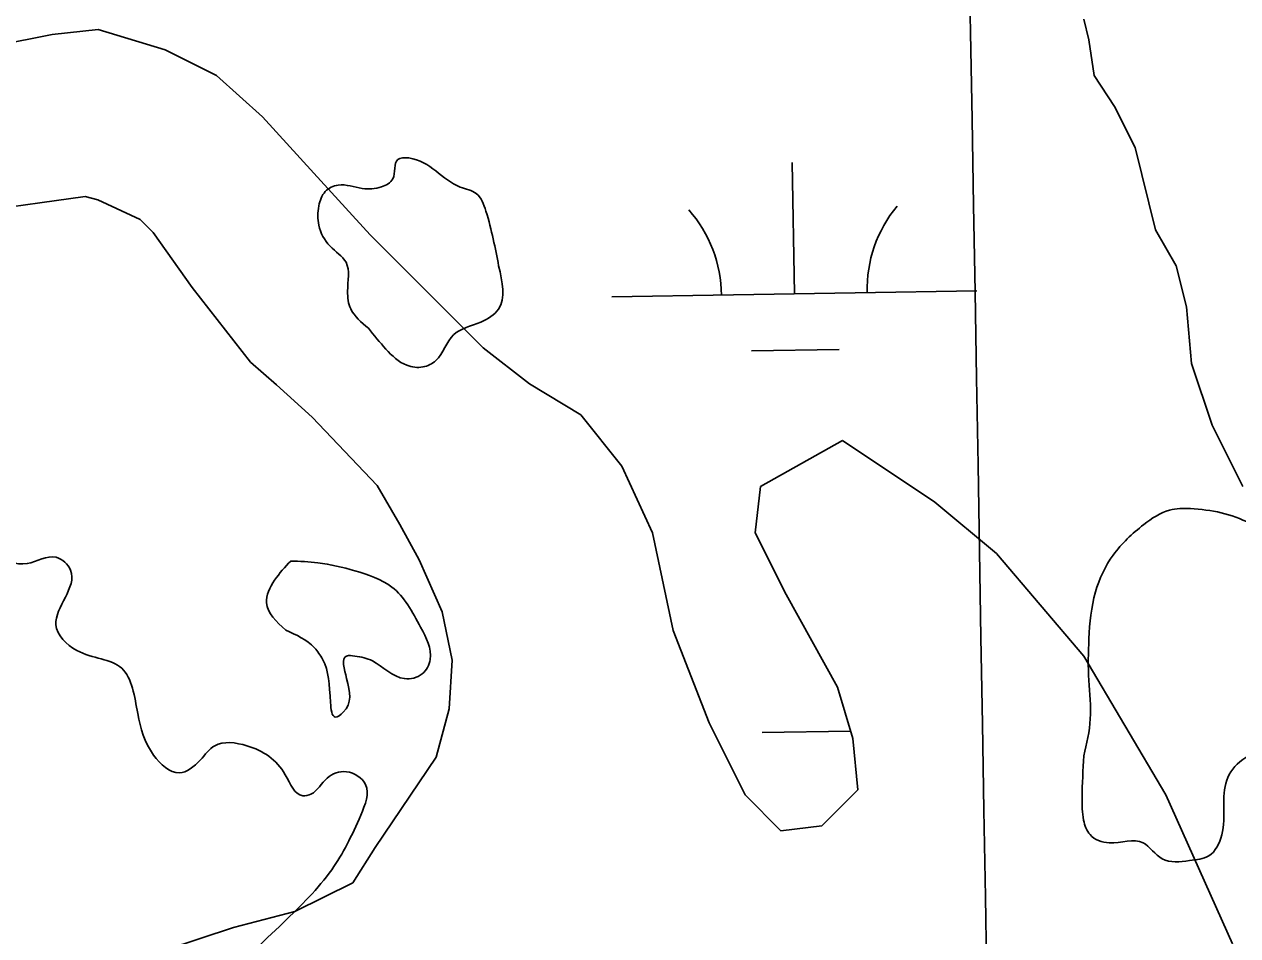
# Model space of a CAD drawing. Extents: x 3887375 to 3925618, y 296674 to 322633.
# Drawn here: x 3901701.7 to 3902034.3, y 320146.6 to 320396.3 of the extents above; entities that cross this region are included whole.
import ezdxf

# ---------------------------------------------------------------- set-up
doc = ezdxf.new("R2010")
doc.units = 0
for name, color, linetype in [('V-GRID-MAJR', 7, 'Continuous'), ('V-RIVR-EDGE', 7, 'Continuous'), ('V-TOPO-SHOR', 7, 'Continuous'), ('V-WETL-SWMP', 7, 'Continuous')]:
    doc.layers.add(name, color=color, linetype=linetype)

msp = doc.modelspace()

# ---------------------------------------------------------------- linework, layer by layer
at = {"layer": 'V-GRID-MAJR'}
msp.add_spline([(3902269.224, 302288.246), (3902166.142, 308345.103), (3902063.008, 314405.044), (3901959.873, 320464.981), (3901959.8200000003, 320468.069)], degree=3, dxfattribs=at)
at = {"layer": 'V-RIVR-EDGE'}
for points in [[(3901796.023388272, 320312.99324188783), (3901791.1930617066, 320318.28891817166), (3901790.324421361, 320323.1344873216), (3901789.903710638, 320331.06112603), (3901785.511514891, 320335.47509689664), (3901782.443510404, 320341.20672648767), (3901782.4565754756, 320346.490426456), (3901784.2276076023, 320350.4488464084), (3901787.754429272, 320352.20136968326), (3901794.3568767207, 320351.30442168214), (3901799.6416654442, 320351.73166494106), (3901802.729267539, 320353.9255853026), (3901804.0632576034, 320359.2060190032), (3901807.146504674, 320359.6387060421), (3901821.2167736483, 320351.67831589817), (3901825.615501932, 320349.9061950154), (3901828.2453755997, 320345.0562708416), (3901831.730824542, 320330.0770775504)], [(3901831.730824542, 320330.0770775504), (3901831.7014281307, 320318.1887526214), (3901826.8493264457, 320314.67826229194), (3901819.3553747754, 320311.17430449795), (3901814.494563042, 320304.1413475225), (3901810.9677413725, 320302.3888242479), (3901806.5657468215, 320302.840020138), (3901800.8526260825, 320307.25725727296), (3901796.023388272, 320312.99324188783)], [(3901992.1123834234, 320195.82594909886), (3901993.8986581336, 320205.94868568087), (3901993.4844799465, 320216.5171743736), (3901993.5127876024, 320227.96519097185), (3901995.3055948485, 320240.72977753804), (3902000.174027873, 320250.84489282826), (3902008.5605725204, 320259.19006474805), (3902015.615304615, 320263.1354196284), (3902021.3404016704, 320263.56157413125), (3902037.6220111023, 320259.5585151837), (3902052.1195233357, 320246.3133363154), (3902059.5644809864, 320230.0034192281), (3902059.0642910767, 320205.78754979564)], [(3901576.4193086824, 320001.7960554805), (3901584.353568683, 320005.2989245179), (3901595.805940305, 320007.0318501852), (3901600.224266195, 320013.18527925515), (3901602.015984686, 320025.5095574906), (3901603.3804599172, 320043.11862445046), (3901603.8468983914, 320053.68493563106), (3901602.0987301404, 320058.9729906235), (3901598.1392214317, 320060.30371441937), (3901580.9595752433, 320057.26401758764), (3901579.1994306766, 320057.7086809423), (3901579.213584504, 320063.43268924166), (3901581.865233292, 320067.38893168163), (3901586.2748491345, 320070.0198941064), (3901591.122595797, 320071.76915111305), (3901595.0853707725, 320071.7593523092), (3901599.0546782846, 320074.3914034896), (3901598.1805941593, 320077.0354309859), (3901590.2789968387, 320086.7418118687), (3901584.1342778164, 320094.6826044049), (3901581.5087591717, 320101.2937619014), (3901581.5261792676, 320108.33869519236), (3901583.7723599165, 320126.38589297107), (3901584.674751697, 320135.1898820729), (3901585.167320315, 320156.32359319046), (3901585.6620664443, 320178.33792096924), (3901584.8239112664, 320195.5121233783), (3901588.8171714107, 320207.830957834), (3901595.0054406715, 320217.50249852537), (3901608.22884442, 320223.19384414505), (3901611.7621986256, 320227.58821740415), (3901619.7160562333, 320239.0166363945), (3901629.861656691, 320246.4768366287), (3901640.43123414, 320247.33132314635), (3901647.476167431, 320247.3139030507), (3901657.1422643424, 320238.92409213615), (3901664.6264172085, 320238.46527495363), (3901670.3667568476, 320245.05574608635), (3901678.741325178, 320248.5575263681), (3901692.8355467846, 320250.28391949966), (3901702.5179750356, 320248.4987335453), (3901710.4478800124, 320250.24036926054), (3901714.4019449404, 320246.708103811), (3901710.4021522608, 320231.74741937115), (3901716.1087404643, 320224.68833225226), (3901728.4253974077, 320219.8144554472), (3901732.7979955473, 320207.474934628), (3901737.1727711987, 320196.01603047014), (3901744.205728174, 320191.1552187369), (3901749.938446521, 320194.66353155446), (3901753.911020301, 320198.6165077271), (3901762.7171869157, 320198.59473260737), (3901773.2649892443, 320190.64305251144), (3901778.094227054, 320184.9070678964), (3901780.2968574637, 320185.3419324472), (3901784.71082833, 320189.73412819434), (3901789.998883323, 320191.48229644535), (3901795.2738732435, 320187.94676472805), (3901793.9322618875, 320179.5841727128), (3901785.9696942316, 320164.6332870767), (3901772.724515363, 320150.13577484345), (3901755.5122064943, 320133.88682809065), (3901750.213263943, 320127.73557653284), (3901745.3502746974, 320119.82200289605), (3901739.6230001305, 320118.5152317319), (3901731.257141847, 320118.5359180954), (3901721.5605597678, 320114.5970957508), (3901708.7611330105, 320102.30003641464), (3901697.2565011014, 320079.4323108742), (3901690.168017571, 320061.837397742), (3901679.100427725, 320037.6476584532)], [(3901773.3629772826, 320230.2708022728), (3901768.0977861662, 320237.7691089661), (3901770.314570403, 320243.92798181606), (3901774.730718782, 320249.2007942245)], [(3901774.730718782, 320249.2007942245), (3901782.214871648, 320248.7419770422), (3901792.336519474, 320246.51539400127), (3901802.4527235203, 320242.08726930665), (3901810.351054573, 320231.0599634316), (3901812.9711294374, 320222.24726428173), (3901810.7597889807, 320218.2899330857), (3901805.913131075, 320216.98098440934), (3901797.118940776, 320221.8461511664), (3901792.278815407, 320223.1790524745), (3901790.0772737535, 320223.1844962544), (3901790.06203117, 320217.02017962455), (3901789.1585506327, 320207.7758821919), (3901786.9537427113, 320206.4604009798), (3901785.642616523, 320210.426442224), (3901783.470471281, 320222.3202109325), (3901781.2765509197, 320225.40781302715), (3901773.3629772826, 320230.2708022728)], [(3902059.0642910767, 320205.78754979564), (3902054.194769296, 320195.2321261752), (3902048.463139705, 320192.1641216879), (3902044.945028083, 320193.9340650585), (3902042.3097106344, 320196.58244757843), (3902035.70073065, 320194.8375455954), (3902031.2834935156, 320189.1244248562), (3902029.9255508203, 320174.1572078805), (3902026.388930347, 320168.4419096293), (3902021.1019641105, 320167.13404970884), (3902013.6178112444, 320167.59286689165), (3902008.344998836, 320172.0090152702), (3901999.0985238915, 320172.03187914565), (3901993.820267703, 320174.24648587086), (3901992.0688331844, 320178.213615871), (3901991.643767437, 320184.3790212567), (3901992.1123834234, 320195.82594909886)], [(3902008.488076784, 320051.80375223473), (3902005.891954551, 320070.30323465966), (3902005.9169959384, 320080.4303262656), (3902012.569526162, 320099.7875614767), (3902023.187008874, 320120.01561454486), (3902033.800136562, 320138.48243429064), (3902039.541564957, 320145.51321375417), (3902040.4472230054, 320155.63812784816), (3902041.3474372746, 320163.5615002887), (3902045.7614081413, 320167.9536960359), (3902051.494126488, 320171.46200885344), (3902059.8621622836, 320172.32193915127), (3902081.4274716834, 320168.30581513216), (3902099.473580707, 320165.61932615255), (3902107.4089294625, 320169.5625035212), (3902120.6247119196, 320172.17169082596), (3902128.1055985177, 320170.3919486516), (3902139.5470825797, 320167.72179101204), (3902172.9615216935, 320147.825170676), (3902191.854495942, 320131.4869459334), (3902199.3146961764, 320121.3413454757), (3902200.173537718, 320112.5330013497), (3902200.1474075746, 320101.96560141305), (3902198.355689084, 320089.6413231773), (3902185.1094214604, 320074.70350261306), (3902167.880781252, 320051.8499309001), (3902161.709932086, 320049.2233234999), (3902155.5314616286, 320043.5145577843), (3902151.545822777, 320034.27788164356), (3902144.9150676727, 320023.72681304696), (3902133.435477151, 320010.986179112), (3902124.6053579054, 320001.3211709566), (3902117.1124949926, 319998.2575214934), (3902110.056674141, 319993.8718582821), (3902103.870582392, 319985.0809342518), (3902085.3231947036, 319963.1112454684)]]:
    msp.add_spline(points, degree=3, dxfattribs=at)
at = {"layer": 'V-TOPO-SHOR'}
for p, q in [((3901709.344, 320393.454), (3901688.2430000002, 320389.232)), ((3901722.005, 320394.862), (3901709.344, 320393.454)), ((3901740.293, 320389.232), (3901722.005, 320394.862)), ((3901754.36, 320382.194), (3901740.293, 320389.232)), ((3901767.021, 320370.933), (3901754.36, 320382.194)), ((3901781.089, 320355.45), (3901767.021, 320370.933)), ((3901796.563, 320338.5589999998), (3901781.089, 320355.45)), ((3901693.6038047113, 320345.6209261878), (3901705.99082984, 320347.33758979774)), ((3901705.99082984, 320347.33758979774), (3901718.3768547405, 320349.05525316)), ((3901718.3768547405, 320349.05525316), (3901721.9222705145, 320348.1550552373)), ((3901721.9222705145, 320348.15505523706), (3901733.4543557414, 320342.7927538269)), ((3901733.4543557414, 320342.7927538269), (3901737.010198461, 320339.2366454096)), ((3901737.010198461, 320339.2366454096), (3901747.698766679, 320324.13946420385)), ((3901817.664, 320317.445), (3901796.563, 320338.5589999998)), ((3901747.698766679, 320324.13946420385), (3901763.7216033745, 320303.706625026)), ((3901827.511, 320307.592), (3901817.664, 320317.44500000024)), ((3901840.1720000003, 320297.739), (3901827.511, 320307.592)), ((3901763.7216033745, 320303.706625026), (3901770.8304828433, 320297.4783815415)), ((3901770.8304828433, 320297.4783815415), (3901780.6069923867, 320288.58280466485)), ((3901854.24, 320289.29399999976), (3901840.1720000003, 320297.73899999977)), ((3901780.6069923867, 320288.5828046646), (3901798.3930128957, 320269.9142902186)), ((3901865.494, 320275.218), (3901854.24, 320289.29399999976)), ((3901925.984, 320282.256), (3901903.4760000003, 320269.588)), ((3901951.305, 320265.365), (3901925.984, 320282.256)), ((3901873.934, 320256.92), (3901865.494, 320275.218)), ((3901798.3930128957, 320269.91429021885), (3901804.63552956, 320259.2629964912)), ((3901903.4760000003, 320269.588), (3901902.069, 320256.92)), ((3901968.186, 320251.29), (3901951.305, 320265.365)), ((3901804.63552956, 320259.2629964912), (3901809.988837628, 320249.5004820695)), ((3901879.561, 320230.176), (3901873.934, 320256.92)), ((3901902.069, 320256.92), (3901910.5100000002, 320240.029)), ((3901992.1010000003, 320223.13800000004), (3901968.186, 320251.29)), ((3901809.988837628, 320249.5004820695), (3901816.2465833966, 320235.3083004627)), ((3901910.5100000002, 320240.029), (3901924.577, 320214.693)), ((3901816.2465833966, 320235.3083004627), (3901818.9599093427, 320222.0163124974)), ((3901889.4080000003, 320204.84), (3901879.561, 320230.176)), ((3901818.9599093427, 320222.0163124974), (3901818.131630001, 320208.73855388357)), ((3902014.609, 320185.134), (3901992.1010000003, 320223.13800000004)), ((3901924.577, 320214.693), (3901928.7970000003, 320200.617)), ((3901818.1316300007, 320208.73855388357), (3901814.6481351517, 320195.473205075)), ((3901899.256, 320185.134), (3901889.4080000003, 320204.84)), ((3901928.7970000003, 320200.617), (3901930.204, 320186.541)), ((3901814.6481351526, 320195.473205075), (3901797.9341024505, 320170.755317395)), ((3901909.103, 320175.281), (3901899.256, 320185.134)), ((3901930.204, 320186.541), (3901920.3570000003, 320176.688)), ((3902032.897, 320144.314), (3902014.609, 320185.134)), ((3901920.3570000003, 320176.688), (3901909.103, 320175.281)), ((3901797.9341024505, 320170.755317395), (3901791.7781753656, 320161.04227935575)), ((3901791.7781753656, 320161.04227935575), (3901775.877197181, 320153.14204269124)), ((3901775.877197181, 320153.14204269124), (3901759.0755832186, 320148.7874955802)), ((3901759.0755832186, 320148.7874955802), (3901740.510776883, 320142.670614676))]:
    msp.add_line(p, q, dxfattribs=at)
at = {"layer": 'V-WETL-SWMP'}
for p, q in [((3901992.1010000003, 320397.677), (3901993.508, 320392.0469999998)), ((3901992.1010000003, 320397.677), (3901993.508, 320392.0469999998)), ((3901992.1010000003, 320397.677), (3901993.508, 320392.0469999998)), ((3901709.344, 320393.454), (3901688.2430000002, 320389.232)), ((3901709.344, 320393.454), (3901688.2430000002, 320389.232)), ((3901709.344, 320393.454), (3901688.2430000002, 320389.232)), ((3901722.005, 320394.862), (3901709.344, 320393.454)), ((3901722.005, 320394.862), (3901709.344, 320393.454)), ((3901722.005, 320394.862), (3901709.344, 320393.454)), ((3901740.293, 320389.232), (3901722.005, 320394.862)), ((3901740.293, 320389.232), (3901722.005, 320394.862)), ((3901740.293, 320389.232), (3901722.005, 320394.862)), ((3901993.508, 320392.0469999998), (3901994.915, 320382.194)), ((3901993.508, 320392.0469999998), (3901994.915, 320382.194)), ((3901993.508, 320392.0469999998), (3901994.915, 320382.194)), ((3901754.36, 320382.194), (3901740.293, 320389.232)), ((3901754.36, 320382.194), (3901740.293, 320389.232)), ((3901754.36, 320382.194), (3901740.293, 320389.232)), ((3901767.021, 320370.933), (3901754.36, 320382.194)), ((3901767.021, 320370.933), (3901754.36, 320382.194)), ((3901767.021, 320370.933), (3901754.36, 320382.194)), ((3901994.915, 320382.194), (3902000.542, 320373.748)), ((3901994.915, 320382.194), (3902000.542, 320373.748)), ((3901994.915, 320382.194), (3902000.542, 320373.748)), ((3902000.542, 320373.748), (3902006.169, 320362.488)), ((3902000.542, 320373.748), (3902006.169, 320362.488)), ((3902000.542, 320373.748), (3902006.169, 320362.488)), ((3901781.089, 320355.45), (3901767.021, 320370.933)), ((3901781.089, 320355.45), (3901767.021, 320370.933)), ((3901781.089, 320355.45), (3901767.021, 320370.933)), ((3902006.169, 320362.488), (3902011.796, 320339.967)), ((3902006.169, 320362.488), (3902011.796, 320339.967)), ((3902006.169, 320362.488), (3902011.796, 320339.967)), ((3901912.777337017, 320322.4239352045), (3901912.1595052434, 320358.41863320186)), ((3901796.563, 320338.5589999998), (3901781.089, 320355.45)), ((3901796.563, 320338.5589999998), (3901781.089, 320355.45)), ((3901796.563, 320338.5589999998), (3901781.089, 320355.45)), ((3901693.603804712, 320345.6209261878), (3901705.9908298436, 320347.337589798)), ((3901693.6038047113, 320345.6209261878), (3901705.990829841, 320347.33758979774)), ((3901705.9908298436, 320347.337589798), (3901718.37685474, 320349.0552531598)), ((3901705.990829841, 320347.33758979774), (3901718.3768547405, 320349.0552531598)), ((3901718.37685474, 320349.05525316), (3901721.9222705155, 320348.1550552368)), ((3901718.3768547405, 320349.05525316), (3901721.9222705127, 320348.1550552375)), ((3901721.9222705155, 320348.1550552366), (3901733.454355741, 320342.7927538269)), ((3901721.9222705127, 320348.1550552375), (3901733.4543557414, 320342.7927538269)), ((3901733.454355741, 320342.7927538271), (3901737.010198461, 320339.2366454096)), ((3901733.4543557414, 320342.7927538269), (3901737.010198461, 320339.2366454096)), ((3901737.010198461, 320339.2366454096), (3901747.698766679, 320324.13946420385)), ((3901737.010198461, 320339.2366454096), (3901747.698766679, 320324.1394642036)), ((3901817.664, 320317.445), (3901796.563, 320338.5589999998)), ((3901817.664, 320317.445), (3901796.563, 320338.5589999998)), ((3901817.664, 320317.445), (3901796.563, 320338.5589999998)), ((3902011.796, 320339.967), (3902017.423, 320330.114)), ((3902011.796, 320339.967), (3902017.423, 320330.114)), ((3902011.796, 320339.967), (3902017.423, 320330.114)), ((3902017.423, 320330.114), (3902020.236, 320318.853)), ((3902017.423, 320330.114), (3902020.236, 320318.853)), ((3902017.423, 320330.114), (3902020.236, 320318.853)), ((3901747.698766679, 320324.13946420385), (3901763.7216033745, 320303.706625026)), ((3901747.698766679, 320324.1394642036), (3901763.7216033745, 320303.7066250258)), ((3901862.7847009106, 320321.5658355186), (3901962.7699731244, 320323.2820348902)), ((3901827.511, 320307.592), (3901817.664, 320317.44500000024)), ((3901827.511, 320307.592), (3901817.664, 320317.44500000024)), ((3901827.511, 320307.592), (3901817.664, 320317.44500000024)), ((3902020.236, 320318.853), (3902021.643, 320303.37)), ((3902020.236, 320318.853), (3902021.643, 320303.37)), ((3902020.236, 320318.853), (3902021.643, 320303.37)), ((3901840.1720000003, 320297.739), (3901827.511, 320307.592)), ((3901840.1720000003, 320297.739), (3901827.511, 320307.592)), ((3901840.1720000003, 320297.739), (3901827.511, 320307.592)), ((3901901.043931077, 320306.7892639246), (3901925.0403964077, 320307.2011517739)), ((3901763.7216033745, 320303.706625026), (3901770.8304828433, 320297.47838154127)), ((3901763.7216033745, 320303.7066250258), (3901770.8304828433, 320297.47838154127)), ((3902021.643, 320303.37), (3902027.27, 320286.479)), ((3902021.643, 320303.37), (3902027.27, 320286.479)), ((3902021.643, 320303.37), (3902027.27, 320286.479)), ((3901770.8304828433, 320297.47838154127), (3901780.6069923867, 320288.5828046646)), ((3901770.8304828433, 320297.4783815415), (3901780.606992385, 320288.5828046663)), ((3901854.24, 320289.29399999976), (3901840.1720000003, 320297.73899999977)), ((3901854.24, 320289.29399999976), (3901840.1720000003, 320297.73899999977)), ((3901854.24, 320289.29399999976), (3901840.1720000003, 320297.73899999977)), ((3901780.6069923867, 320288.5828046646), (3901798.393012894, 320269.91429022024)), ((3901780.606992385, 320288.5828046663), (3901798.3930128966, 320269.9142902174)), ((3901865.494, 320275.218), (3901854.24, 320289.29399999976)), ((3901865.494, 320275.218), (3901854.24, 320289.29399999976)), ((3901865.494, 320275.218), (3901854.24, 320289.29399999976)), ((3902027.27, 320286.479), (3902035.71, 320269.588)), ((3902027.27, 320286.479), (3902035.71, 320269.588)), ((3902027.27, 320286.479), (3902035.71, 320269.588)), ((3901925.984, 320282.256), (3901903.4760000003, 320269.588)), ((3901925.984, 320282.256), (3901903.4760000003, 320269.588)), ((3901925.984, 320282.256), (3901903.4760000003, 320269.588)), ((3901951.305, 320265.365), (3901925.984, 320282.256)), ((3901951.305, 320265.365), (3901925.984, 320282.256)), ((3901951.305, 320265.365), (3901925.984, 320282.256)), ((3901873.934, 320256.92), (3901865.494, 320275.218)), ((3901873.934, 320256.92), (3901865.494, 320275.218)), ((3901873.934, 320256.92), (3901865.494, 320275.218)), ((3901798.393012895, 320269.9142902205), (3901804.63552956, 320259.2629964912)), ((3901798.3930128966, 320269.9142902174), (3901804.63552956, 320259.2629964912)), ((3901903.4760000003, 320269.588), (3901902.069, 320256.92)), ((3901903.4760000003, 320269.588), (3901902.069, 320256.92)), ((3901903.4760000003, 320269.588), (3901902.069, 320256.92)), ((3901968.186, 320251.29), (3901951.305, 320265.365)), ((3901968.186, 320251.29), (3901951.305, 320265.365)), ((3901968.186, 320251.29), (3901951.305, 320265.365)), ((3901804.63552956, 320259.2629964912), (3901809.988837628, 320249.50048206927)), ((3901804.63552956, 320259.2629964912), (3901809.988837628, 320249.5004820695)), ((3901879.561, 320230.176), (3901873.934, 320256.92)), ((3901879.561, 320230.176), (3901873.934, 320256.92)), ((3901879.561, 320230.176), (3901873.934, 320256.92)), ((3901902.069, 320256.92), (3901910.5100000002, 320240.029)), ((3901902.069, 320256.92), (3901910.5100000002, 320240.029)), ((3901902.069, 320256.92), (3901910.5100000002, 320240.029)), ((3901992.1010000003, 320223.13800000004), (3901968.186, 320251.29)), ((3901992.1010000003, 320223.13800000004), (3901968.186, 320251.29)), ((3901992.1010000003, 320223.13800000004), (3901968.186, 320251.29)), ((3901809.988837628, 320249.50048206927), (3901816.2465833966, 320235.3083004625)), ((3901809.988837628, 320249.5004820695), (3901816.2465833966, 320235.3083004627)), ((3901910.5100000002, 320240.029), (3901924.577, 320214.693)), ((3901910.5100000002, 320240.029), (3901924.577, 320214.693)), ((3901910.5100000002, 320240.029), (3901924.577, 320214.693)), ((3901816.2465833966, 320235.3083004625), (3901818.9599093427, 320222.0163124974)), ((3901816.246583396, 320235.3083004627), (3901818.9599093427, 320222.01631249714)), ((3901889.4080000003, 320204.84), (3901879.561, 320230.176)), ((3901889.4080000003, 320204.84), (3901879.561, 320230.176)), ((3901889.4080000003, 320204.84), (3901879.561, 320230.176)), ((3901818.9599093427, 320222.0163124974), (3901818.1316300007, 320208.73855388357)), ((3901818.9599093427, 320222.01631249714), (3901818.131630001, 320208.7385538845)), ((3902014.609, 320185.134), (3901992.1010000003, 320223.13800000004)), ((3902014.609, 320185.134), (3901992.1010000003, 320223.13800000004)), ((3902014.609, 320185.134), (3901992.1010000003, 320223.13800000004)), ((3901924.577, 320214.693), (3901928.7970000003, 320200.617)), ((3901924.577, 320214.693), (3901928.7970000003, 320200.617)), ((3901924.577, 320214.693), (3901928.7970000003, 320200.617)), ((3901818.1316300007, 320208.73855388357), (3901814.6481351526, 320195.4732050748)), ((3901818.131630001, 320208.7385538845), (3901814.6481351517, 320195.47320507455)), ((3901899.256, 320185.134), (3901889.4080000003, 320204.84)), ((3901899.256, 320185.134), (3901889.4080000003, 320204.84)), ((3901899.256, 320185.134), (3901889.4080000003, 320204.84)), ((3901903.9955918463, 320202.18451434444), (3901928.2024902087, 320202.60001417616)), ((3901928.7970000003, 320200.617), (3901930.204, 320186.541)), ((3901928.7970000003, 320200.617), (3901930.204, 320186.541)), ((3901928.7970000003, 320200.617), (3901930.204, 320186.541)), ((3901814.6481351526, 320195.4732050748), (3901797.934102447, 320170.75531738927)), ((3901814.6481351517, 320195.47320507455), (3901797.9341024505, 320170.755317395)), ((3901909.103, 320175.281), (3901899.256, 320185.134)), ((3901909.103, 320175.281), (3901899.256, 320185.134)), ((3901909.103, 320175.281), (3901899.256, 320185.134)), ((3901930.204, 320186.541), (3901920.3570000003, 320176.688)), ((3901930.204, 320186.541), (3901920.3570000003, 320176.688)), ((3901930.204, 320186.541), (3901920.3570000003, 320176.688)), ((3902032.897, 320144.314), (3902014.609, 320185.134)), ((3902032.897, 320144.314), (3902014.609, 320185.134)), ((3902032.897, 320144.314), (3902014.609, 320185.134)), ((3901920.3570000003, 320176.688), (3901909.103, 320175.281)), ((3901920.3570000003, 320176.688), (3901909.103, 320175.281)), ((3901920.3570000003, 320176.688), (3901909.103, 320175.281)), ((3901797.934102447, 320170.75531738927), (3901791.7781753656, 320161.0422793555)), ((3901797.9341024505, 320170.755317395), (3901791.778175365, 320161.04227935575)), ((3901791.7781753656, 320161.0422793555), (3901775.877197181, 320153.14204269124)), ((3901791.778175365, 320161.04227935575), (3901775.877197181, 320153.14204269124)), ((3901775.877197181, 320153.14204269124), (3901759.0755832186, 320148.7874955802)), ((3901775.877197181, 320153.14204269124), (3901759.0755832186, 320148.7874955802)), ((3901759.0755832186, 320148.7874955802), (3901740.510776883, 320142.67061467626)), ((3901759.0755832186, 320148.7874955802), (3901740.510776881, 320142.6706146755))]:
    msp.add_line(p, q, dxfattribs=at)
for centre, radius, start, end in [((3901857.5343884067, 320321.95058953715), 35.24628790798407, 0.2115380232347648, 41.7551963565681), ((3901968.0039884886, 320323.8467473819), 35.24628790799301, 140.21153501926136, 181.7551933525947)]:
    msp.add_arc(centre, radius, start, end, dxfattribs=at)

doc.saveas('drawing.dxf')
